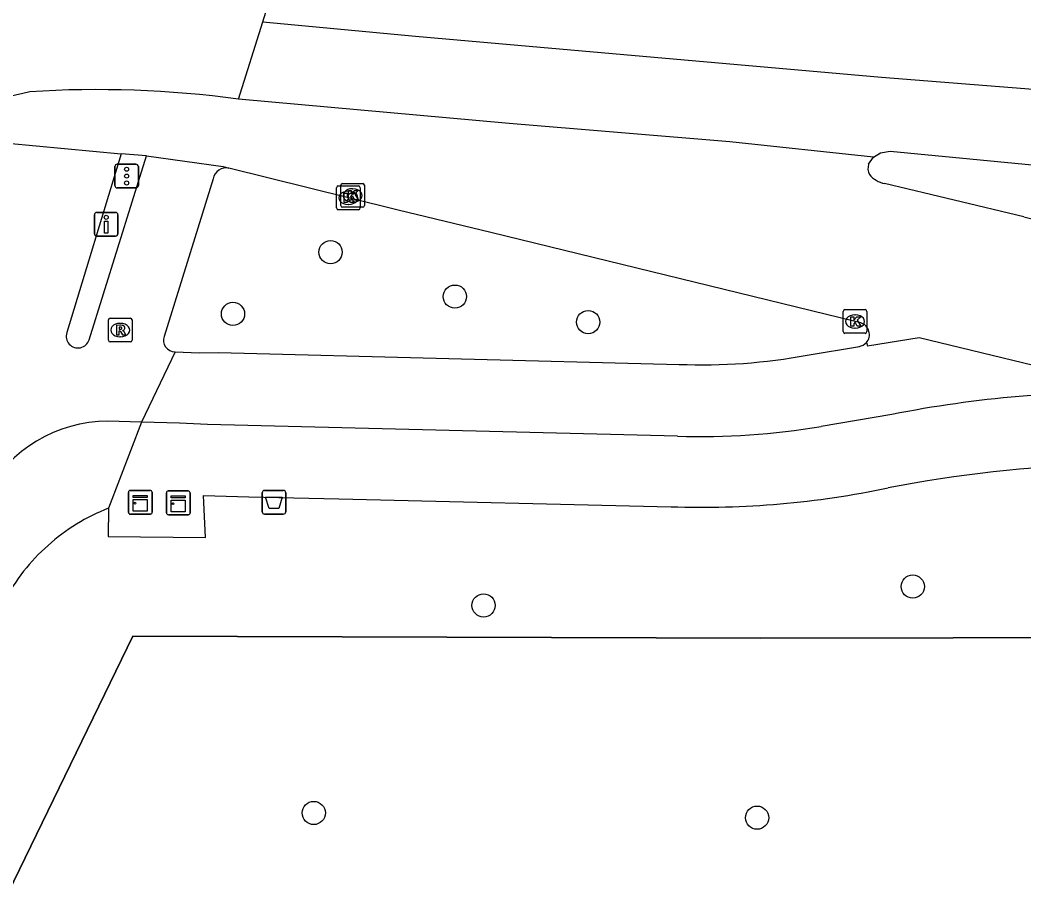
# Model space of a CAD drawing. Extents: x 161477 to 163040, y 383680 to 384868.
# Drawn here: x 161805.36 to 161847.65, y 384793.31 to 384829.95 of the extents above; entities that cross this region are included whole.
import ezdxf

# ---------------------------------------------------------------- set-up
doc = ezdxf.new("R2010")
doc.units = 0
for name, color, linetype in [('IMGEO_Afvalbak', 7, 'Continuous'), ('IMGEO_Boom', 7, 'Continuous'), ('IMGEO_Drukknoppaal', 7, 'Continuous'), ('IMGEO_Fietspad_gesloten', 7, 'Continuous'), ('IMGEO_Fietspad_open', 7, 'Continuous'), ('IMGEO_Groenvoorziening', 7, 'Continuous'), ('IMGEO_Hek', 7, 'Continuous'), ('IMGEO_Kast', 7, 'Continuous'), ('IMGEO_Kolk', 7, 'Continuous'), ('IMGEO_Rijbaan_lokaal_open', 7, 'Continuous'), ('IMGEO_Rijbaan_regionaal_gesloten', 7, 'Continuous'), ('IMGEO_Rioolput', 7, 'Continuous'), ('IMGEO_Verkeersregelinstallatiepaal', 7, 'Continuous'), ('IMGEO_Voetpad_open', 7, 'Continuous')]:
    doc.layers.add(name, color=color, linetype=linetype)

msp = doc.modelspace()

# ---------------------------------------------------------------- linework, layer by layer
at = {"layer": 'IMGEO_Afvalbak'}
for p, q in [((161815.564, 384809.241), (161815.564, 384810.041)), ((161815.564, 384810.041), (161815.564, 384809.241)), ((161815.664, 384810.141), (161816.454, 384810.141)), ((161816.454, 384810.141), (161815.664, 384810.141)), ((161816.554, 384810.041), (161816.554, 384809.241)), ((161816.554, 384809.241), (161816.554, 384810.041)), ((161816.454, 384809.141), (161815.664, 384809.141)), ((161815.664, 384809.141), (161816.454, 384809.141))]:
    msp.add_line(p, q, dxfattribs=at)
msp.add_lwpolyline([(161815.707, 384809.855), (161816.411, 384809.855), (161816.262, 384809.385), (161815.856, 384809.385), (161815.707, 384809.855)], dxfattribs=at)
for centre, start, end in [((161815.664, 384810.041), 90, 180), ((161815.664, 384810.041), 90, 180), ((161816.454, 384810.041), 0, 90), ((161816.454, 384810.041), 360, 90), ((161815.664, 384809.241), 180, 270), ((161815.664, 384809.241), 180, 270), ((161816.454, 384809.241), 270, 0), ((161816.454, 384809.241), 270, 0)]:
    msp.add_arc(centre, 0.1, start, end, dxfattribs=at)
at = {"layer": 'IMGEO_Boom'}
for centre in [(161818.444, 384820.176), (161823.679, 384818.303), (161814.333, 384817.574), (161829.295, 384817.229), (161842.967, 384806.091), (161824.888, 384805.297), (161817.736, 384796.555), (161836.411, 384796.356)]:
    msp.add_circle(centre, 0.489, dxfattribs=at)
at = {"layer": 'IMGEO_Drukknoppaal'}
for p, q in [((161808.498, 384820.952), (161808.498, 384821.752)), ((161808.498, 384821.752), (161808.498, 384820.952)), ((161808.598, 384821.852), (161809.388, 384821.852)), ((161809.388, 384821.852), (161808.598, 384821.852)), ((161809.488, 384821.752), (161809.488, 384820.952)), ((161809.488, 384820.952), (161809.488, 384821.752)), ((161809.388, 384820.852), (161808.598, 384820.852)), ((161808.598, 384820.852), (161809.388, 384820.852))]:
    msp.add_line(p, q, dxfattribs=at)
msp.add_lwpolyline([(161809.068, 384821.477), (161809.068, 384820.977), (161808.918, 384820.977), (161808.918, 384821.477), (161809.068, 384821.477)], dxfattribs=at)
msp.add_circle((161808.993, 384821.642), 0.085, dxfattribs=at)
for centre, start, end in [((161808.598, 384821.752), 90, 180), ((161808.598, 384821.752), 90, 180), ((161809.388, 384821.752), 0, 90), ((161809.388, 384821.752), 360, 90), ((161808.598, 384820.952), 180, 270), ((161808.598, 384820.952), 180, 270), ((161809.388, 384820.952), 270, 0), ((161809.388, 384820.952), 270, 0)]:
    msp.add_arc(centre, 0.1, start, end, dxfattribs=at)
at = {"layer": 'IMGEO_Fietspad_gesloten'}
for points in [[(161809.63, 384824.314), (161807.334, 384816.786)], [(161808.275, 384816.484), (161810.694, 384824.232)], [(161813.505, 384823.264), (161811.433, 384816.622)], [(161811.894, 384815.983), (161810.474, 384813.016)], [(161810.474, 384813.016), (161809.063, 384813.053)]]:
    msp.add_lwpolyline(points, dxfattribs=at)
for centre, radius, start, end in [((161814.038, 384823.183), 0.539, 76.4401, 171.3803), ((161807.804, 384816.634), 0.494, 162.1339, 342.2796), ((161811.889, 384816.466), 0.483, 161.0756, 270.5408), ((161809.069, 384807.207), 5.846, 90.0547, 151.8728)]:
    msp.add_arc(centre, radius, start, end, dxfattribs=at)
at = {"layer": 'IMGEO_Fietspad_open'}
for points in [[(161838.52, 384815.834), (161840.717, 384816.205)], [(161811.894, 384815.983), (161812.912, 384815.937), (161813.73, 384815.95), (161833.126, 384815.449)], [(161842.087, 384813.339), (161839.103, 384812.832)], [(161833.058, 384812.42), (161813.254, 384812.917), (161812.082, 384812.973), (161810.474, 384813.016)]]:
    msp.add_lwpolyline(points, dxfattribs=at)
for centre, radius, start, end in [((161840.631, 384816.71), 0.513, 279.6069, 317.9401), ((161834.092, 384839.896), 24.466, 267.7377, 280.4275), ((161851.571, 384765.519), 48.752, 88.4665, 101.2181), ((161833.908, 384844.503), 32.094, 268.4825, 279.3155)]:
    msp.add_arc(centre, radius, start, end, dxfattribs=at)
at = {"layer": 'IMGEO_Groenvoorziening'}
msp.add_lwpolyline([(161733.008, 384645.95), (161782.919, 384748.037), (161810.108, 384804.005), (161836.574, 384803.916), (161949.969, 384804.107), (162038.287, 384809.499)], dxfattribs=at)
at = {"layer": 'IMGEO_Hek'}
msp.add_lwpolyline([(162038.287, 384809.499), (161949.969, 384804.107), (161836.574, 384803.916), (161810.108, 384804.005), (161782.919, 384748.037)], dxfattribs=at)
at = {"layer": 'IMGEO_Kast'}
for p, q in [((161809.928, 384809.217), (161809.928, 384810.058)), ((161809.928, 384810.058), (161809.928, 384809.217)), ((161810.003, 384810.142), (161810.844, 384810.142)), ((161810.844, 384810.142), (161810.003, 384810.142)), ((161810.928, 384810.067), (161810.928, 384809.226)), ((161810.928, 384809.226), (161810.928, 384810.067)), ((161811.528, 384809.192), (161811.528, 384810.033)), ((161811.528, 384810.033), (161811.528, 384809.192)), ((161811.603, 384810.117), (161812.444, 384810.117)), ((161812.444, 384810.117), (161811.603, 384810.117)), ((161812.528, 384810.042), (161812.528, 384809.201)), ((161812.528, 384809.201), (161812.528, 384810.042)), ((161810.853, 384809.142), (161810.012, 384809.142)), ((161810.012, 384809.142), (161810.853, 384809.142)), ((161812.453, 384809.117), (161811.612, 384809.117)), ((161811.612, 384809.117), (161812.453, 384809.117))]:
    msp.add_line(p, q, dxfattribs=at)
for points in [[(161810.123, 384809.932), (161810.723, 384809.932), (161810.723, 384809.847), (161810.123, 384809.847), (161810.123, 384809.932)], [(161811.723, 384809.907), (161812.323, 384809.907), (161812.323, 384809.822), (161811.723, 384809.822), (161811.723, 384809.907)], [(161810.123, 384809.757), (161810.723, 384809.757), (161810.723, 384809.268), (161810.123, 384809.268), (161810.123, 384809.757)], [(161811.723, 384809.732), (161812.323, 384809.732), (161812.323, 384809.243), (161811.723, 384809.243), (161811.723, 384809.732)]]:
    msp.add_lwpolyline(points, dxfattribs=at)
for centre in [(161810.207, 384809.606), (161811.807, 384809.581)]:
    msp.add_circle(centre, 0.0377, dxfattribs=at)
for centre, start, end in [((161810.006, 384810.064), 92.4484, 184.2845), ((161810.006, 384810.064), 92.4484, 184.2845), ((161810.85, 384810.064), 2.4484, 94.2845), ((161810.85, 384810.064), 2.4484, 94.2845), ((161811.606, 384810.039), 92.4484, 184.2845), ((161811.606, 384810.039), 92.4484, 184.2845), ((161812.45, 384810.039), 2.4484, 94.2845), ((161812.45, 384810.039), 2.4484, 94.2845), ((161810.006, 384809.22), 182.4484, 274.2845), ((161810.006, 384809.22), 182.4484, 274.2845), ((161810.85, 384809.22), 272.4484, 4.2845), ((161810.85, 384809.22), 272.4484, 4.2845), ((161811.606, 384809.195), 182.4484, 274.2845), ((161811.606, 384809.195), 182.4484, 274.2845), ((161812.45, 384809.195), 272.4484, 4.2845), ((161812.45, 384809.195), 272.4484, 4.2845)]:
    msp.add_arc(centre, 0.0779, start, end, dxfattribs=at)
at = {"layer": 'IMGEO_Kolk'}
for p, q in [((161818.77, 384822.965), (161819.622, 384822.965)), ((161818.872, 384822.14), (161818.872, 384822.992)), ((161818.947, 384823.066), (161819.799, 384823.066)), ((161819.873, 384822.992), (161819.873, 384822.14)), ((161818.695, 384822.039), (161818.695, 384822.891)), ((161819.183, 384822.745), (161819.208, 384822.745)), ((161819.36, 384822.846), (161819.385, 384822.846)), ((161819.696, 384822.891), (161819.696, 384822.039)), ((161819.799, 384822.066), (161818.947, 384822.066)), ((161819.206, 384822.185), (161819.181, 384822.185)), ((161819.383, 384822.286), (161819.358, 384822.286)), ((161819.622, 384821.965), (161818.77, 384821.965)), ((161840.037, 384816.831), (161840.037, 384817.683)), ((161840.112, 384817.757), (161840.964, 384817.757)), ((161840.525, 384817.537), (161840.55, 384817.537)), ((161841.038, 384817.683), (161841.038, 384816.831)), ((161840.548, 384816.977), (161840.523, 384816.977)), ((161840.964, 384816.757), (161840.112, 384816.757))]:
    msp.add_line(p, q, dxfattribs=at)
for points in [[(161818.77, 384822.965), (161819.622, 384822.965)], [(161818.872, 384822.14), (161818.872, 384822.992)], [(161818.947, 384823.066), (161819.799, 384823.066)], [(161819.873, 384822.992), (161819.873, 384822.14)], [(161818.695, 384822.039), (161818.695, 384822.891)], [(161819.016, 384822.665), (161819.139, 384822.665), (161819.139, 384822.514), (161819.269, 384822.665), (161819.433, 384822.665), (161819.287, 384822.514), (161819.44, 384822.265), (161819.288, 384822.265), (161819.203, 384822.429), (161819.139, 384822.362), (161819.139, 384822.265), (161819.016, 384822.265), (161819.016, 384822.665)], [(161819.193, 384822.766), (161819.316, 384822.766), (161819.316, 384822.615), (161819.446, 384822.766), (161819.61, 384822.766), (161819.464, 384822.615), (161819.617, 384822.366), (161819.465, 384822.366), (161819.38, 384822.53), (161819.316, 384822.463), (161819.316, 384822.366), (161819.193, 384822.366), (161819.193, 384822.766)], [(161819.696, 384822.891), (161819.696, 384822.039)], [(161819.799, 384822.066), (161818.947, 384822.066)], [(161819.622, 384821.965), (161818.77, 384821.965)], [(161840.037, 384816.831), (161840.037, 384817.683)], [(161840.112, 384817.757), (161840.964, 384817.757)], [(161840.358, 384817.457), (161840.481, 384817.457), (161840.481, 384817.306), (161840.611, 384817.457), (161840.775, 384817.457), (161840.629, 384817.306), (161840.782, 384817.057), (161840.63, 384817.057), (161840.545, 384817.221), (161840.481, 384817.154), (161840.481, 384817.057), (161840.358, 384817.057), (161840.358, 384817.457)], [(161841.038, 384817.683), (161841.038, 384816.831)], [(161840.964, 384816.757), (161840.112, 384816.757)]]:
    msp.add_lwpolyline(points, dxfattribs=at)
for centre, start, end in [((161818.772, 384822.889), 91.552, 178.448), ((161818.772, 384822.889), 91.552, 178.448), ((161818.949, 384822.99), 91.552, 178.448), ((161818.949, 384822.99), 91.552, 178.448), ((161819.62, 384822.889), 1.552, 88.448), ((161819.62, 384822.889), 1.552, 88.448), ((161819.797, 384822.99), 1.552, 88.448), ((161819.797, 384822.99), 1.552, 88.448), ((161818.949, 384822.142), 181.552, 268.448), ((161818.949, 384822.142), 181.552, 268.448), ((161819.797, 384822.142), 271.552, 358.448), ((161819.797, 384822.142), 271.552, 358.448), ((161818.772, 384822.041), 181.552, 268.448), ((161818.772, 384822.041), 181.552, 268.448), ((161819.62, 384822.041), 271.552, 358.448), ((161819.62, 384822.041), 271.552, 358.448), ((161840.114, 384817.681), 91.552, 178.448), ((161840.114, 384817.681), 91.552, 178.448), ((161840.962, 384817.681), 1.552, 88.448), ((161840.962, 384817.681), 1.552, 88.448), ((161840.114, 384816.833), 181.552, 268.448), ((161840.114, 384816.833), 181.552, 268.448), ((161840.962, 384816.833), 271.552, 358.448), ((161840.962, 384816.833), 271.552, 358.448)]:
    msp.add_arc(centre, 0.0765, start, end, dxfattribs=at)
for centre, major_axis, ratio, start_param, end_param in [((161819.182, 384822.465), (-0.387, 0.002), 0.722429, 4.712389, 7.853982), ((161819.359, 384822.566), (-0.387, 0.002), 0.722429, 4.712389, 7.853982), ((161819.207, 384822.465), (-0.39, 0.002), 0.717154, 1.570796, 4.712389), ((161819.384, 384822.566), (-0.39, 0.002), 0.717154, 1.570796, 4.712389), ((161840.524, 384817.257), (-0.387, 0.002), 0.722429, 4.712389, 7.853982), ((161840.549, 384817.257), (-0.39, 0.002), 0.717154, 1.570796, 4.712389)]:
    msp.add_ellipse(centre, major_axis=major_axis, ratio=ratio, start_param=start_param, end_param=end_param, dxfattribs=at)
at = {"layer": 'IMGEO_Rijbaan_lokaal_open'}
for points in [[(161803.637, 384824.873), (161809.63, 384824.314)], [(161810.694, 384824.232), (161809.63, 384824.314)], [(161810.694, 384824.232), (161813.915, 384823.79), (161814.164, 384823.707)], [(161841.108, 384823.877), (161841.319, 384824.181)], [(161840.775, 384817.198), (161840.538, 384817.257), (161825.189, 384821.008), (161821.296, 384821.951), (161819.196, 384822.465), (161814.164, 384823.707)], [(161847.65, 384821.659), (161841.782, 384823.064)], [(161841.012, 384816.367), (161841.058, 384816.226), (161843.242, 384816.584), (161852.876, 384814.253)]]:
    msp.add_lwpolyline(points, dxfattribs=at)
for centre, radius, start, end in [((161841.639, 384823.703), 0.559, 161.886, 207.3992), ((161842.033, 384824.21), 1.173, 220.6267, 257.6306), ((161864.83, 384892.473), 72.868, 256.36331, 265.04672), ((161840.632, 384816.708), 0.511, 318.1289, 73.7073)]:
    msp.add_arc(centre, radius, start, end, dxfattribs=at)
at = {"layer": 'IMGEO_Rijbaan_regionaal_gesloten'}
for points in [[(161815.586, 384829.871), (161816.552, 384832.947), (161817.005, 384834.389)], [(161814.566, 384826.626), (161815.586, 384829.871)], [(161815.586, 384829.871), (161822.016, 384829.276), (161841.657, 384827.553), (161857.983, 384826.251)], [(161841.319, 384824.181), (161835.268, 384824.825), (161825.962, 384825.599), (161814.566, 384826.626)], [(161841.319, 384824.181), (161841.608, 384824.356), (161842.019, 384824.423), (161851.063, 384823.554), (161858.079, 384823.026), (161873.929, 384822.045)]]:
    msp.add_lwpolyline(points, dxfattribs=at)
for centre, radius, start, end in [((161819.077, 384770.991), 57.501, 103.37976, 113.10348), ((161808.623, 384782.226), 44.796, 82.3768, 93.6509)]:
    msp.add_arc(centre, radius, start, end, dxfattribs=at)
at = {"layer": 'IMGEO_Rioolput'}
for p, q in [((161809.083, 384816.469), (161809.083, 384817.321)), ((161809.158, 384817.395), (161810.01, 384817.395)), ((161809.571, 384817.175), (161809.596, 384817.175)), ((161810.084, 384817.321), (161810.084, 384816.469)), ((161809.594, 384816.615), (161809.569, 384816.615)), ((161810.01, 384816.395), (161809.158, 384816.395))]:
    msp.add_line(p, q, dxfattribs=at)
for points in [[(161809.083, 384816.469), (161809.083, 384817.321)], [(161809.158, 384817.395), (161810.01, 384817.395)], [(161809.672, 384817.093), (161809.42, 384817.095), (161809.42, 384816.695)], [(161809.598, 384817.014), (161809.544, 384817.014), (161809.544, 384816.933)], [(161810.084, 384817.321), (161810.084, 384816.469)], [(161809.42, 384816.695), (161809.544, 384816.695), (161809.544, 384816.857), (161809.555, 384816.857)], [(161809.544, 384816.933), (161809.596, 384816.933)], [(161809.602, 384816.828), (161809.673, 384816.695), (161809.813, 384816.695), (161809.748, 384816.821)], [(161810.01, 384816.395), (161809.158, 384816.395)]]:
    msp.add_lwpolyline(points, dxfattribs=at)
for centre, radius, start, end in [((161809.16, 384817.319), 0.0765, 91.552, 178.448), ((161809.16, 384817.319), 0.0765, 91.552, 178.448), ((161809.604, 384816.918), 0.0964, 77.0061, 93.1865), ((161809.618, 384816.975), 0.0378, 276.6634, 79.6772), ((161809.671, 384816.983), 0.109, 350.3612, 89.416), ((161810.008, 384817.319), 0.0765, 1.552, 88.448), ((161810.008, 384817.319), 0.0765, 1.552, 88.448), ((161809.554, 384816.804), 0.0533, 26.0293, 88.6989), ((161809.58, 384817.122), 0.19, 274.7715, 282.9687), ((161809.669, 384816.983), 0.112, 277.5842, 350.9817), ((161809.653, 384816.768), 0.108, 29.5134, 73.7905), ((161809.16, 384816.471), 0.0765, 181.552, 268.448), ((161809.16, 384816.471), 0.0765, 181.552, 268.448), ((161810.008, 384816.471), 0.0765, 271.552, 358.448), ((161810.008, 384816.471), 0.0765, 271.552, 358.448)]:
    msp.add_arc(centre, radius, start, end, dxfattribs=at)
for centre, major_axis, ratio, start_param, end_param in [((161809.57, 384816.895), (-0.387, 0.002), 0.722429, 4.712389, 7.853982), ((161809.595, 384816.895), (-0.39, 0.002), 0.717154, 1.570796, 4.712389)]:
    msp.add_ellipse(centre, major_axis=major_axis, ratio=ratio, start_param=start_param, end_param=end_param, dxfattribs=at)
at = {"layer": 'IMGEO_Verkeersregelinstallatiepaal'}
for p, q in [((161809.357, 384822.979), (161809.357, 384823.779)), ((161809.357, 384823.779), (161809.357, 384822.979)), ((161809.457, 384823.879), (161810.247, 384823.879)), ((161810.247, 384823.879), (161809.457, 384823.879)), ((161810.347, 384823.779), (161810.347, 384822.979)), ((161810.347, 384822.979), (161810.347, 384823.779)), ((161810.247, 384822.879), (161809.457, 384822.879)), ((161809.457, 384822.879), (161810.247, 384822.879))]:
    msp.add_line(p, q, dxfattribs=at)
for centre in [(161809.852, 384823.669), (161809.852, 384823.379), (161809.852, 384823.089)]:
    msp.add_circle(centre, 0.085, dxfattribs=at)
for centre, start, end in [((161809.457, 384823.779), 90, 180), ((161809.457, 384823.779), 90, 180), ((161810.247, 384823.779), 0, 90), ((161810.247, 384823.779), 360, 90), ((161809.457, 384822.979), 180, 270), ((161809.457, 384822.979), 180, 270), ((161810.247, 384822.979), 270, 0), ((161810.247, 384822.979), 270, 0)]:
    msp.add_arc(centre, 0.1, start, end, dxfattribs=at)
at = {"layer": 'IMGEO_Voetpad_open'}
for points in [[(161810.474, 384813.016), (161809.089, 384809.389)], [(161809.089, 384809.389), (161809.073, 384808.202), (161813.182, 384808.164), (161813.096, 384809.922), (161815.005, 384809.876), (161818.791, 384809.786), (161832.785, 384809.453)]]:
    msp.add_lwpolyline(points, dxfattribs=at)
for centre, radius, start, end in [((161852.7, 384754.242), 57.031, 82.9024, 100.8846), ((161834.061, 384847.828), 38.396, 268.0956, 281.8277), ((161812.178, 384801.494), 8.478, 111.3702, 131.6689), ((161812.143, 384801.535), 8.424, 131.6758, 152.1066)]:
    msp.add_arc(centre, radius, start, end, dxfattribs=at)

doc.saveas('drawing.dxf')
